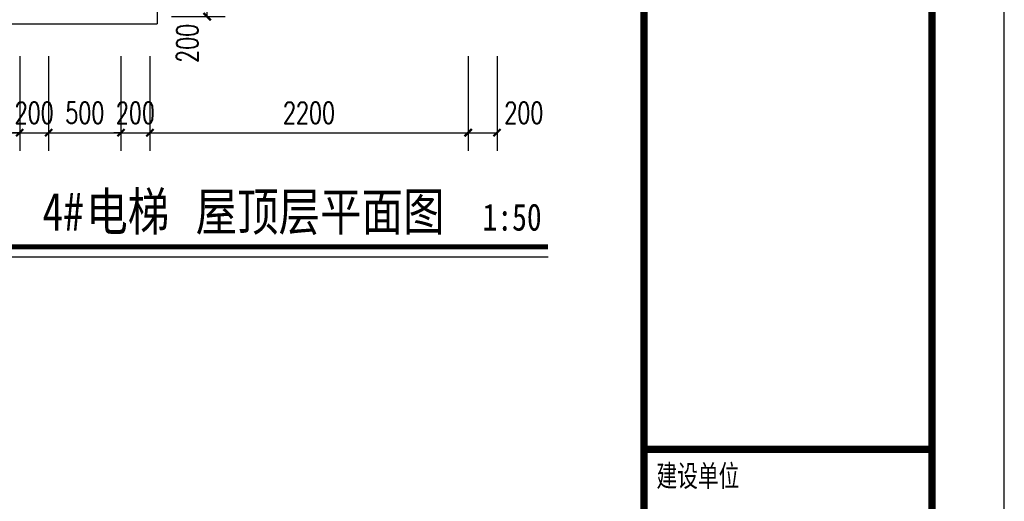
# Model space of a CAD drawing. Extents: x 797781 to 1255204, y 21234 to 1024248.
# Tile 835 of 1056: x 1181403 to 1188209, y 517555 to 520887. Entities that reach past the tile are written whole.
import ezdxf

# ---------------------------------------------------------------- set-up
doc = ezdxf.new("R2010")
doc.units = 0
doc.header["$LTSCALE"] = 1000
doc.header["$MEASUREMENT"] = 0
for name, color, linetype in [('230303生产综合楼-平面图_t8$0$AXIS', 3, 'Continuous'), ('230303生产综合楼-平面图_t8$0$DIM_SYMB', 3, 'Continuous'), ('230303生产综合楼-平面图_t8$0$SURFACE', 6, 'Continuous'), ('PUB_TEXT', 7, 'Continuous'), ('PUB_TITLE', 4, 'Continuous')]:
    doc.layers.add(name, color=color, linetype=linetype)
doc.layers.add('230303生产综合楼-平面图_t8$0$图框', color=4, linetype='Continuous', lineweight=35)
doc.styles.add('230303生产综合楼-平面图_t8$0$-黑体', font='simhei.ttf', dxfattribs={"width": 0.8})
doc.styles.add('230303生产综合楼-平面图_T8$0$_TCH_DIM_T3', font='SIMPLEX', dxfattribs={"width": 0.705882, "bigfont": 'GBCBIG'})
doc.dimstyles.new('230303生产综合楼-平面图_T8$0$_TCH_ARCH&&50', dxfattribs={"dimtxt": 148.75, "dimasz": 50, "dimexe": 125, "dimexo": 150, "dimgap": 63.125, "dimtad": 1, "dimdec": 0, "dimzin": 0, "dimdsep": 46, "dimtxsty": '230303生产综合楼-平面图_T8$0$_TCH_DIM_T3', "dimblk": '230303生产综合楼-平面图_t8$0$_ArchTick', "dimcen": 0.09, "dimclrt": 7, "dimazin": 2, "dimtfac": 1, "dimtdec": 0, "dimtix": 1, "dimtmove": 2, "dimatfit": 3, "dimfxl": 1, "dimtolj": 1, "dimtzin": 0, "dimarcsym": 0})

# ---------------------------------------------------------------- blocks, each defined once
blk = doc.blocks.new('230303生产综合楼-平面图_t8$0$图签')
at = {"layer": '230303生产综合楼-平面图_t8$0$图框', "linetype": 'Continuous', "const_width": 100}
blk.add_lwpolyline([(-4000, 27700), (0, 27700)], dxfattribs=at)
at = {"layer": '230303生产综合楼-平面图_t8$0$图框', "style": '230303生产综合楼-平面图_t8$0$-黑体', "width": 0.7}
blk.add_text('建设单位', height=300, dxfattribs=at).set_placement((-3827, 27184))
blk = doc.blocks.new('230303生产综合楼-平面图_t8$0$_ArchTick')
at = {"color": 0, "linetype": 'ByBlock', "const_width": 0.3}
blk.add_lwpolyline([(-0.5, -0.5), (0.5, 0.5)], dxfattribs=at)
blk = doc.blocks.new('*D3319')
at = {"layer": '230303生产综合楼-平面图_t8$0$AXIS', "color": 0, "lineweight": -2, "transparency": 16777216}
for p, q in [((1182453.2, 521107.7), (1182824.1, 521107.7)), ((1182699.1, 520907.7), (1182699.1, 521107.7)), ((1182453.2, 520907.7), (1182824.1, 520907.7))]:
    blk.add_line(p, q, dxfattribs=at)
at = {"layer": 'Defpoints', "color": 0, "transparency": 16777216}
for p in [(1182303.2, 521107.7), (1182699.1, 521107.7), (1182303.2, 520907.7)]:
    blk.add_point(p, dxfattribs=at)
at = {"layer": '230303生产综合楼-平面图_t8$0$AXIS', "color": 0, "lineweight": -2, "transparency": 16777216, "xscale": 50, "yscale": 50, "zscale": 50}
for p, rotation in [((1182699.1, 521107.7), 90), ((1182699.1, 520907.7), 270)]:
    blk.add_blockref('230303生产综合楼-平面图_t8$0$_ArchTick', p, dxfattribs=dict(at, rotation=rotation))
at = {"layer": '230303生产综合楼-平面图_t8$0$AXIS', "color": 7, "transparency": 16777216, "insert": (1182561.6, 520722.7), "char_height": 148.75, "attachment_point": 5, "rotation": 90, "style": '230303生产综合楼-平面图_T8$0$_TCH_DIM_T3'}
blk.add_mtext('\\A1;200', dxfattribs=at)
blk = doc.blocks.new('*D4273')
at = {"layer": '230303生产综合楼-平面图_t8$0$AXIS', "color": 0, "lineweight": -2, "transparency": 16777216}
for p, q in [((1178503.2, 520633.7), (1178503.2, 519979.8)), ((1181403.2, 520633.7), (1181403.2, 519979.8)), ((1178503.2, 520104.8), (1181403.2, 520104.8))]:
    blk.add_line(p, q, dxfattribs=at)
at = {"layer": 'Defpoints', "color": 0, "transparency": 16777216}
for p in [(1178503.2, 520783.7), (1181403.2, 520783.7), (1181403.2, 520104.8)]:
    blk.add_point(p, dxfattribs=at)
at = {"layer": '230303生产综合楼-平面图_t8$0$AXIS', "color": 0, "lineweight": -2, "transparency": 16777216, "xscale": 50, "yscale": 50, "zscale": 50, "rotation": 180}
blk.add_blockref('230303生产综合楼-平面图_t8$0$_ArchTick', (1178503.2, 520104.8), dxfattribs=at)
at = {"layer": '230303生产综合楼-平面图_t8$0$AXIS', "color": 0, "lineweight": -2, "transparency": 16777216, "xscale": 50, "yscale": 50, "zscale": 50}
blk.add_blockref('230303生产综合楼-平面图_t8$0$_ArchTick', (1181403.2, 520104.8), dxfattribs=at)
at = {"layer": '230303生产综合楼-平面图_t8$0$AXIS', "color": 7, "transparency": 16777216, "insert": (1179953.2, 520242.3), "char_height": 148.75, "attachment_point": 5, "style": '230303生产综合楼-平面图_T8$0$_TCH_DIM_T3'}
blk.add_mtext('\\A1;2900', dxfattribs=at)
blk = doc.blocks.new('*D4274')
at = {"layer": '230303生产综合楼-平面图_t8$0$AXIS', "color": 0, "lineweight": -2, "transparency": 16777216}
for p, q in [((1181403.2, 520633.7), (1181403.2, 519979.8)), ((1181603.2, 520633.7), (1181603.2, 519979.8)), ((1181403.2, 520104.8), (1181353.2, 520104.8)), ((1181403.2, 520104.8), (1181603.2, 520104.8)), ((1181603.2, 520104.8), (1181653.2, 520104.8))]:
    blk.add_line(p, q, dxfattribs=at)
at = {"layer": 'Defpoints', "color": 0, "transparency": 16777216}
for p in [(1181403.2, 520783.7), (1181603.2, 520783.7), (1181603.2, 520104.8)]:
    blk.add_point(p, dxfattribs=at)
at = {"layer": '230303生产综合楼-平面图_t8$0$AXIS', "color": 0, "lineweight": -2, "transparency": 16777216, "xscale": 50, "yscale": 50, "zscale": 50}
blk.add_blockref('230303生产综合楼-平面图_t8$0$_ArchTick', (1181403.2, 520104.8), dxfattribs=at)
at = {"layer": '230303生产综合楼-平面图_t8$0$AXIS', "color": 0, "lineweight": -2, "transparency": 16777216, "xscale": 50, "yscale": 50, "zscale": 50, "rotation": 180}
blk.add_blockref('230303生产综合楼-平面图_t8$0$_ArchTick', (1181603.2, 520104.8), dxfattribs=at)
at = {"layer": '230303生产综合楼-平面图_t8$0$AXIS', "color": 7, "transparency": 16777216, "insert": (1181503.2, 520242.3), "char_height": 148.75, "attachment_point": 5, "style": '230303生产综合楼-平面图_T8$0$_TCH_DIM_T3'}
blk.add_mtext('\\A1;200', dxfattribs=at)
blk = doc.blocks.new('*D4275')
at = {"layer": '230303生产综合楼-平面图_t8$0$AXIS', "color": 0, "lineweight": -2, "transparency": 16777216}
for p, q in [((1181603.2, 520633.7), (1181603.2, 519979.8)), ((1182103.2, 520633.7), (1182103.2, 519979.8)), ((1181603.2, 520104.8), (1182103.2, 520104.8))]:
    blk.add_line(p, q, dxfattribs=at)
at = {"layer": 'Defpoints', "color": 0, "transparency": 16777216}
for p in [(1181603.2, 520783.7), (1182103.2, 520783.7), (1182103.2, 520104.8)]:
    blk.add_point(p, dxfattribs=at)
at = {"layer": '230303生产综合楼-平面图_t8$0$AXIS', "color": 0, "lineweight": -2, "transparency": 16777216, "xscale": 50, "yscale": 50, "zscale": 50, "rotation": 180}
blk.add_blockref('230303生产综合楼-平面图_t8$0$_ArchTick', (1181603.2, 520104.8), dxfattribs=at)
at = {"layer": '230303生产综合楼-平面图_t8$0$AXIS', "color": 0, "lineweight": -2, "transparency": 16777216, "xscale": 50, "yscale": 50, "zscale": 50}
blk.add_blockref('230303生产综合楼-平面图_t8$0$_ArchTick', (1182103.2, 520104.8), dxfattribs=at)
at = {"layer": '230303生产综合楼-平面图_t8$0$AXIS', "color": 7, "transparency": 16777216, "insert": (1181853.2, 520242.3), "char_height": 148.75, "attachment_point": 5, "style": '230303生产综合楼-平面图_T8$0$_TCH_DIM_T3'}
blk.add_mtext('\\A1;500', dxfattribs=at)
blk = doc.blocks.new('*D4276')
at = {"layer": '230303生产综合楼-平面图_t8$0$AXIS', "color": 0, "lineweight": -2, "transparency": 16777216}
for p, q in [((1182103.2, 520633.7), (1182103.2, 519979.8)), ((1182303.2, 520633.7), (1182303.2, 519979.8)), ((1182103.2, 520104.8), (1182053.2, 520104.8)), ((1182103.2, 520104.8), (1182303.2, 520104.8)), ((1182303.2, 520104.8), (1182353.2, 520104.8))]:
    blk.add_line(p, q, dxfattribs=at)
at = {"layer": 'Defpoints', "color": 0, "transparency": 16777216}
for p in [(1182103.2, 520783.7), (1182303.2, 520783.7), (1182303.2, 520104.8)]:
    blk.add_point(p, dxfattribs=at)
at = {"layer": '230303生产综合楼-平面图_t8$0$AXIS', "color": 0, "lineweight": -2, "transparency": 16777216, "xscale": 50, "yscale": 50, "zscale": 50}
blk.add_blockref('230303生产综合楼-平面图_t8$0$_ArchTick', (1182103.2, 520104.8), dxfattribs=at)
at = {"layer": '230303生产综合楼-平面图_t8$0$AXIS', "color": 0, "lineweight": -2, "transparency": 16777216, "xscale": 50, "yscale": 50, "zscale": 50, "rotation": 180}
blk.add_blockref('230303生产综合楼-平面图_t8$0$_ArchTick', (1182303.2, 520104.8), dxfattribs=at)
at = {"layer": '230303生产综合楼-平面图_t8$0$AXIS', "color": 7, "transparency": 16777216, "insert": (1182203.2, 520242.3), "char_height": 148.75, "attachment_point": 5, "style": '230303生产综合楼-平面图_T8$0$_TCH_DIM_T3'}
blk.add_mtext('\\A1;200', dxfattribs=at)
blk = doc.blocks.new('*D4277')
at = {"layer": '230303生产综合楼-平面图_t8$0$AXIS', "color": 0, "lineweight": -2, "transparency": 16777216}
for p, q in [((1182303.2, 520633.7), (1182303.2, 519979.8)), ((1184503.2, 520633.7), (1184503.2, 519979.8)), ((1182303.2, 520104.8), (1184503.2, 520104.8))]:
    blk.add_line(p, q, dxfattribs=at)
at = {"layer": 'Defpoints', "color": 0, "transparency": 16777216}
for p in [(1182303.2, 520783.7), (1184503.2, 520783.7), (1184503.2, 520104.8)]:
    blk.add_point(p, dxfattribs=at)
at = {"layer": '230303生产综合楼-平面图_t8$0$AXIS', "color": 0, "lineweight": -2, "transparency": 16777216, "xscale": 50, "yscale": 50, "zscale": 50, "rotation": 180}
blk.add_blockref('230303生产综合楼-平面图_t8$0$_ArchTick', (1182303.2, 520104.8), dxfattribs=at)
at = {"layer": '230303生产综合楼-平面图_t8$0$AXIS', "color": 0, "lineweight": -2, "transparency": 16777216, "xscale": 50, "yscale": 50, "zscale": 50}
blk.add_blockref('230303生产综合楼-平面图_t8$0$_ArchTick', (1184503.2, 520104.8), dxfattribs=at)
at = {"layer": '230303生产综合楼-平面图_t8$0$AXIS', "color": 7, "transparency": 16777216, "insert": (1183403.2, 520242.3), "char_height": 148.75, "attachment_point": 5, "style": '230303生产综合楼-平面图_T8$0$_TCH_DIM_T3'}
blk.add_mtext('\\A1;2200', dxfattribs=at)
blk = doc.blocks.new('*D4278')
at = {"layer": '230303生产综合楼-平面图_t8$0$AXIS', "color": 0, "lineweight": -2, "transparency": 16777216}
for p, q in [((1184503.2, 520633.7), (1184503.2, 519979.8)), ((1184703.2, 520633.7), (1184703.2, 519979.8)), ((1184503.2, 520104.8), (1184703.2, 520104.8))]:
    blk.add_line(p, q, dxfattribs=at)
at = {"layer": 'Defpoints', "color": 0, "transparency": 16777216}
for p in [(1184503.2, 520783.7), (1184703.2, 520783.7), (1184703.2, 520104.8)]:
    blk.add_point(p, dxfattribs=at)
at = {"layer": '230303生产综合楼-平面图_t8$0$AXIS', "color": 0, "lineweight": -2, "transparency": 16777216, "xscale": 50, "yscale": 50, "zscale": 50, "rotation": 180}
blk.add_blockref('230303生产综合楼-平面图_t8$0$_ArchTick', (1184503.2, 520104.8), dxfattribs=at)
at = {"layer": '230303生产综合楼-平面图_t8$0$AXIS', "color": 0, "lineweight": -2, "transparency": 16777216, "xscale": 50, "yscale": 50, "zscale": 50}
blk.add_blockref('230303生产综合楼-平面图_t8$0$_ArchTick', (1184703.2, 520104.8), dxfattribs=at)
at = {"layer": '230303生产综合楼-平面图_t8$0$AXIS', "color": 7, "transparency": 16777216, "insert": (1184888.2, 520242.3), "char_height": 148.75, "attachment_point": 5, "style": '230303生产综合楼-平面图_T8$0$_TCH_DIM_T3'}
blk.add_mtext('\\A1;200', dxfattribs=at)

msp = doc.modelspace()

# ---------------------------------------------------------------- linework, layer by layer
at = {"layer": '230303生产综合楼-平面图_t8$0$DIM_SYMB', "const_width": 35}
msp.add_lwpolyline([(1180351.1, 519316.1), (1185055.3, 519316.1)], dxfattribs=at)
at = {"layer": '230303生产综合楼-平面图_t8$0$DIM_SYMB'}
msp.add_lwpolyline([(1180351.1, 519246.1), (1185055.3, 519246.1)], dxfattribs=at)
at = {"layer": '230303生产综合楼-平面图_t8$0$SURFACE'}
for p, q in [((1182353.2, 522007.7), (1182353.2, 520857.7)), ((1178103.2, 520857.7), (1181503.2, 520857.7)), ((1181503.2, 520857.7), (1182353.2, 520857.7))]:
    msp.add_line(p, q, dxfattribs=at)
at = {"layer": 'PUB_TITLE'}
msp.add_lwpolyline([(1146159.4, 503563.1), (1188209.4, 503563.1), (1188209.4, 533263.1), (1146159.4, 533263.1)], close=True, dxfattribs=at)
at = {"layer": 'PUB_TITLE', "const_width": 50}
msp.add_lwpolyline([(1147409.4, 504063.1), (1187709.4, 504063.1), (1187709.4, 532763.1), (1147409.4, 532763.1)], close=True, dxfattribs=at)
msp.add_lwpolyline([(1185718.5, 504063.1), (1185718.5, 532763.1)], dxfattribs=at)

# ---------------------------------------------------------------- block references
at = {"xscale": 0.5, "yscale": 0.5, "zscale": 0.5}
msp.add_blockref('230303生产综合楼-平面图_t8$0$图签', (1187718.5, 504064.1), dxfattribs=at)

# ---------------------------------------------------------------- texts
at = {"layer": 'PUB_TEXT', "style": '230303生产综合楼-平面图_t8$0$-黑体', "width": 0.8}
for s, height, p in [('电梯', 262.87, (1181863.3, 519427.4)), ('4#', 262.87, (1181560.9, 519427.4)), ('屋顶层平面图', 262.87, (1182619.4, 519427.4)), ('1:50', 187.76, (1184602.8, 519427.4))]:
    msp.add_text(s, height=height, dxfattribs=at).set_placement(p)

# ---------------------------------------------------------------- dimensions: what is measured, and where the dimension line sits
at = {"layer": '230303生产综合楼-平面图_t8$0$AXIS'}
for base, p1, p2, angle, picture, middle in [((1182699.1, 521107.7), (1182303.2, 520907.7), (1182303.2, 521107.7), 90, '*D3319', (1182561.6, 520722.7)), ((1184703.2, 520104.8), (1184503.2, 520783.7), (1184703.2, 520783.7), 0, '*D4278', (1184888.2, 520242.3))]:
    dim = msp.add_linear_dim(base=base, p1=p1, p2=p2, angle=angle, dimstyle='230303生产综合楼-平面图_T8$0$_TCH_ARCH&&50', dxfattribs=at)
    dim.commit()
    dim.dimension.update_dxf_attribs({"geometry": picture, "text_midpoint": middle, "dimtype": 161})
for p1, p2, picture, middle in [((1178503.2, 520783.7), (1181403.2, 520783.7), '*D4273', (1179953.2, 520242.3)), ((1181403.2, 520783.7), (1181603.2, 520783.7), '*D4274', (1181503.2, 520242.3)), ((1181603.2, 520783.7), (1182103.2, 520783.7), '*D4275', (1181853.2, 520242.3)), ((1182103.2, 520783.7), (1182303.2, 520783.7), '*D4276', (1182203.2, 520242.3)), ((1182303.2, 520783.7), (1184503.2, 520783.7), '*D4277', (1183403.2, 520242.3))]:
    dim = msp.add_aligned_dim(p1=p1, p2=p2, distance=-678.9, dimstyle='230303生产综合楼-平面图_T8$0$_TCH_ARCH&&50', dxfattribs=at)
    dim.commit()
    dim.dimension.update_dxf_attribs({"geometry": picture, "text_midpoint": middle})

doc.saveas('drawing.dxf')
